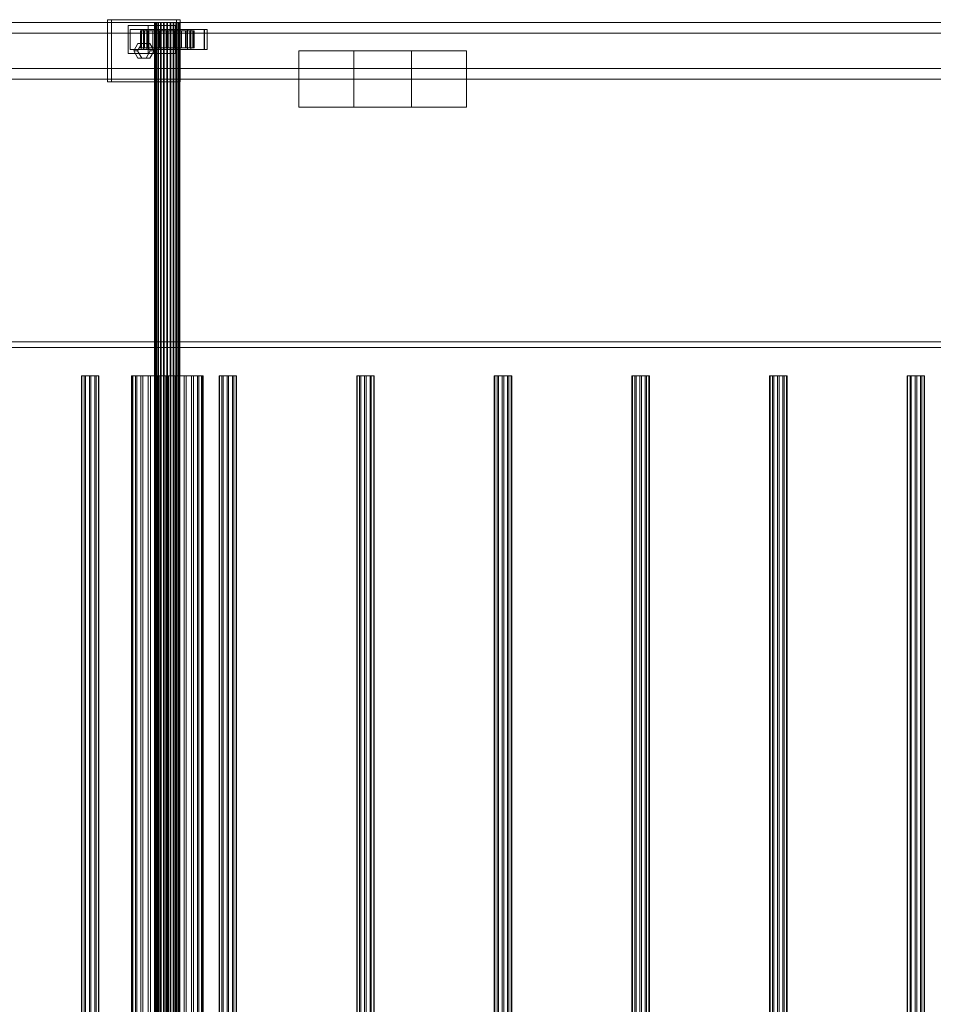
# Model space of a CAD drawing. Header units: millimetres. Extents: x -2233 to 61924, y -68080 to 6847.
# Tile 825 of 1022: x 29572 to 30219, y -17195 to -16498. Entities that reach past the tile are written whole.
import ezdxf

# ---------------------------------------------------------------- set-up
doc = ezdxf.new("R2010")
doc.units = ezdxf.units.MM
doc.layers.add('superior_C03', color=7, linetype='Continuous', lineweight=0)

msp = doc.modelspace()

# ---------------------------------------------------------------- linework, layer by layer
at = {"layer": 'superior_C03'}
for p, q in [((30235.263, -16500), (29065.916, -16500)), ((29074.899, -16500), (30244.247, -16500)), ((30311.069, -16500), (29120.611, -16500)), ((29128, -16500), (30318.458, -16500)), ((40313.243, -16500), (29204.438, -16500)), ((29205.337, -16500), (40314.141, -16500)), ((29683.036, -16498), (29634.313, -16498)), ((29634.313, -16498), (29634.313, -16542)), ((29637.008, -16498), (29634.313, -16498)), ((29637.008, -16542), (29637.008, -16498)), ((29637.008, -16498), (29685.731, -16498)), ((29668.419, -16502), (29648.93, -16502)), ((29648.93, -16502), (29648.93, -16522)), ((29662.943, -16502), (29648.93, -16502)), ((29662.943, -16522), (29662.943, -16502)), ((29662.943, -16502), (29682.432, -16502)), ((29667.9, -16500), (29667.511, -16500)), ((29667.511, -16500), (29667.736, -16500)), ((29667.511, -19500), (29667.511, -16500)), ((29667.736, -16500), (29668.558, -16500)), ((29667.736, -19500), (29667.736, -16500)), ((29668.875, -16500), (29667.9, -16500)), ((29667.9, -19500), (29667.9, -16500)), ((29668.419, -16522), (29668.419, -16502)), ((29668.419, -16502), (29682.432, -16502)), ((29668.558, -16500), (29669.921, -16500)), ((29668.558, -19500), (29668.558, -16500)), ((29670.37, -16500), (29668.875, -16500)), ((29668.875, -19500), (29668.875, -16500)), ((29669.921, -16500), (29671.733, -16500)), ((29669.921, -19500), (29669.921, -16500)), ((29672.283, -16500), (29670.37, -16500)), ((29670.37, -19500), (29670.37, -16500)), ((29671.733, -16500), (29673.871, -16500)), ((29671.733, -19500), (29671.733, -16500)), ((29674.484, -16500), (29672.283, -16500)), ((29672.283, -19500), (29672.283, -16500)), ((29673.871, -16500), (29676.188, -16500)), ((29673.871, -19500), (29673.871, -16500)), ((29676.823, -16500), (29674.484, -16500)), ((29674.484, -19500), (29674.484, -16500)), ((29676.188, -16500), (29678.527, -16500)), ((29676.188, -19500), (29676.188, -16500)), ((29679.14, -16500), (29676.823, -16500)), ((29676.823, -19500), (29676.823, -16500)), ((29678.527, -16500), (29680.728, -16500)), ((29678.527, -19500), (29678.527, -16500)), ((29681.278, -16500), (29679.14, -16500)), ((29679.14, -19500), (29679.14, -16500)), ((29680.728, -16500), (29682.641, -16500)), ((29680.728, -19500), (29680.728, -16500)), ((29683.09, -16500), (29681.278, -16500)), ((29681.278, -19500), (29681.278, -16500)), ((29682.432, -16502), (29682.432, -16522)), ((29682.641, -16500), (29684.136, -16500)), ((29682.641, -19500), (29682.641, -16500)), ((29683.036, -16542), (29683.036, -16498)), ((29683.036, -16498), (29685.731, -16498)), ((29684.454, -16500), (29683.09, -16500)), ((29683.09, -19500), (29683.09, -16500)), ((29684.136, -16500), (29685.111, -16500)), ((29684.136, -19500), (29684.136, -16500)), ((29685.276, -16500), (29684.454, -16500)), ((29684.454, -19500), (29684.454, -16500)), ((29685.111, -16500), (29685.5, -16500)), ((29685.111, -19500), (29685.111, -16500)), ((29685.5, -16500), (29685.276, -16500)), ((29685.276, -16500), (29685.276, -19500)), ((29685.5, -19500), (29685.5, -16500)), ((29685.731, -16498), (29685.731, -16542)), ((30233.585, -16507.5), (29118.136, -16507.5)), ((29130.475, -16507.5), (30245.925, -16507.5)), ((29662.045, -16505), (29650.352, -16505)), ((29650.352, -16505), (29650.352, -16519)), ((29659.784, -16505), (29650.352, -16505)), ((29658.338, -16506), (29657.517, -16506)), ((29657.517, -16506), (29667.511, -16506)), ((29657.517, -16518), (29657.517, -16506)), ((29657.517, -16506), (29657.991, -16506)), ((29657.991, -16506), (29667.736, -16506)), ((29657.991, -16518), (29657.991, -16506)), ((29657.991, -16506), (29659.726, -16506)), ((29702.961, -16505), (29658.136, -16505)), ((29658.136, -16505), (29658.136, -16519)), ((29659.932, -16505), (29658.136, -16505)), ((29660.397, -16506), (29658.338, -16506)), ((29658.338, -16506), (29667.9, -16506)), ((29658.338, -16518), (29658.338, -16506)), ((29659.726, -16506), (29668.558, -16506)), ((29659.726, -16518), (29659.726, -16506)), ((29659.726, -16506), (29662.605, -16506)), ((29659.784, -16519), (29659.784, -16505)), ((29659.784, -16505), (29671.477, -16505)), ((29659.932, -16519), (29659.932, -16505)), ((29659.932, -16505), (29704.757, -16505)), ((29663.553, -16506), (29660.397, -16506)), ((29660.397, -16506), (29668.875, -16506)), ((29660.397, -16518), (29660.397, -16506)), ((29662.045, -16519), (29662.045, -16505)), ((29662.045, -16505), (29671.477, -16505)), ((29662.605, -16506), (29669.921, -16506)), ((29662.605, -16518), (29662.605, -16506)), ((29662.605, -16506), (29666.431, -16506)), ((29667.592, -16506), (29663.553, -16506)), ((29663.553, -16506), (29670.37, -16506)), ((29663.553, -16518), (29663.553, -16506)), ((29666.431, -16506), (29671.733, -16506)), ((29666.431, -16518), (29666.431, -16506)), ((29666.431, -16506), (29670.944, -16506)), ((29667.511, -16506), (29667.9, -16506)), ((29667.511, -16506), (29667.511, -16518)), ((29667.736, -16506), (29667.511, -16506)), ((29672.239, -16506), (29667.592, -16506)), ((29667.592, -16506), (29672.283, -16506)), ((29667.592, -16518), (29667.592, -16506)), ((29667.736, -16506), (29667.736, -16518)), ((29668.558, -16506), (29667.736, -16506)), ((29667.9, -16506), (29668.875, -16506)), ((29667.9, -16506), (29667.9, -16518)), ((29668.558, -16506), (29668.558, -16518)), ((29669.921, -16506), (29668.558, -16506)), ((29668.875, -16506), (29670.37, -16506)), ((29668.875, -16506), (29668.875, -16518)), ((29669.921, -16506), (29669.921, -16518)), ((29671.733, -16506), (29669.921, -16506)), ((29670.37, -16506), (29672.283, -16506)), ((29670.37, -16506), (29670.37, -16518)), ((29670.944, -16506), (29673.871, -16506)), ((29670.944, -16518), (29670.944, -16506)), ((29670.944, -16506), (29675.835, -16506)), ((29671.477, -16505), (29671.477, -16519)), ((29671.733, -16506), (29671.733, -16518)), ((29673.871, -16506), (29671.733, -16506)), ((29677.176, -16506), (29672.239, -16506)), ((29672.239, -16506), (29674.484, -16506)), ((29672.239, -16518), (29672.239, -16506)), ((29672.283, -16506), (29674.484, -16506)), ((29672.283, -16506), (29672.283, -16518)), ((29673.871, -16506), (29673.871, -16518)), ((29676.188, -16506), (29673.871, -16506)), ((29674.484, -16506), (29676.823, -16506)), ((29674.484, -16506), (29674.484, -16518)), ((29675.835, -16506), (29676.188, -16506)), ((29675.835, -16518), (29675.835, -16506)), ((29675.835, -16506), (29680.773, -16506)), ((29676.188, -16506), (29676.188, -16518)), ((29678.527, -16506), (29676.188, -16506)), ((29677.176, -16506), (29676.823, -16506)), ((29676.823, -16506), (29679.14, -16506)), ((29676.823, -16506), (29676.823, -16518)), ((29682.068, -16506), (29677.176, -16506)), ((29677.176, -16518), (29677.176, -16506)), ((29680.773, -16506), (29678.527, -16506)), ((29678.527, -16506), (29678.527, -16518)), ((29680.728, -16506), (29678.527, -16506)), ((29682.068, -16506), (29679.14, -16506)), ((29679.14, -16506), (29681.278, -16506)), ((29679.14, -16506), (29679.14, -16518)), ((29685.419, -16506), (29680.728, -16506)), ((29680.728, -16506), (29680.728, -16518)), ((29682.641, -16506), (29680.728, -16506)), ((29680.773, -16518), (29680.773, -16506)), ((29680.773, -16506), (29685.419, -16506)), ((29686.58, -16506), (29681.278, -16506)), ((29681.278, -16506), (29683.09, -16506)), ((29681.278, -16506), (29681.278, -16518)), ((29693.228, -16505), (29681.534, -16505)), ((29681.534, -16505), (29681.534, -16519)), ((29690.966, -16505), (29681.534, -16505)), ((29686.58, -16506), (29682.068, -16506)), ((29682.068, -16518), (29682.068, -16506)), ((29689.458, -16506), (29682.641, -16506)), ((29682.641, -16506), (29682.641, -16518)), ((29684.136, -16506), (29682.641, -16506)), ((29690.406, -16506), (29683.09, -16506)), ((29683.09, -16506), (29684.454, -16506)), ((29683.09, -16506), (29683.09, -16518)), ((29692.615, -16506), (29684.136, -16506)), ((29684.136, -16506), (29684.136, -16518)), ((29685.111, -16506), (29684.136, -16506)), ((29693.285, -16506), (29684.454, -16506)), ((29684.454, -16506), (29685.276, -16506)), ((29684.454, -16506), (29684.454, -16518)), ((29694.673, -16506), (29685.111, -16506)), ((29685.111, -16506), (29685.111, -16518)), ((29685.5, -16506), (29685.111, -16506)), ((29685.276, -16506), (29695.02, -16506)), ((29685.276, -16518), (29685.276, -16506)), ((29685.276, -16506), (29685.5, -16506)), ((29685.419, -16518), (29685.419, -16506)), ((29685.419, -16506), (29689.458, -16506)), ((29695.494, -16506), (29685.5, -16506)), ((29685.5, -16506), (29685.5, -16518)), ((29690.406, -16506), (29686.58, -16506)), ((29686.58, -16518), (29686.58, -16506)), ((29689.458, -16518), (29689.458, -16506)), ((29689.458, -16506), (29692.615, -16506)), ((29693.285, -16506), (29690.406, -16506)), ((29690.406, -16518), (29690.406, -16506)), ((29690.966, -16519), (29690.966, -16505)), ((29690.966, -16505), (29702.66, -16505)), ((29692.615, -16518), (29692.615, -16506)), ((29692.615, -16506), (29694.673, -16506)), ((29693.228, -16519), (29693.228, -16505)), ((29693.228, -16505), (29702.66, -16505)), ((29695.02, -16506), (29693.285, -16506)), ((29693.285, -16518), (29693.285, -16506)), ((29694.673, -16518), (29694.673, -16506)), ((29694.673, -16506), (29695.494, -16506)), ((29695.02, -16506), (29695.02, -16518)), ((29695.494, -16506), (29695.02, -16506)), ((29695.494, -16518), (29695.494, -16506)), ((29702.66, -16505), (29702.66, -16519)), ((29702.961, -16519), (29702.961, -16505)), ((29702.961, -16505), (29704.757, -16505)), ((29704.757, -16505), (29704.757, -16519)), ((29652.828, -16520), (29655.751, -16514.804)), ((29658.446, -16514.804), (29655.522, -16520)), ((29655.751, -16514.804), (29661.598, -16514.804)), ((29658.446, -16514.804), (29655.751, -16514.804)), ((29667.511, -16518), (29657.517, -16518)), ((29657.517, -16518), (29658.338, -16518)), ((29657.991, -16518), (29657.517, -16518)), ((29667.736, -16518), (29657.991, -16518)), ((29659.726, -16518), (29657.991, -16518)), ((29667.9, -16518), (29658.338, -16518)), ((29658.338, -16518), (29660.397, -16518)), ((29664.293, -16514.804), (29658.446, -16514.804)), ((29668.558, -16518), (29659.726, -16518)), ((29662.605, -16518), (29659.726, -16518)), ((29668.875, -16518), (29660.397, -16518)), ((29660.397, -16518), (29663.553, -16518)), ((29661.598, -16514.804), (29664.521, -16520)), ((29664.293, -16514.804), (29661.598, -16514.804)), ((29669.921, -16518), (29662.605, -16518)), ((29666.431, -16518), (29662.605, -16518)), ((29670.37, -16518), (29663.553, -16518)), ((29663.553, -16518), (29667.592, -16518)), ((29667.216, -16520), (29664.293, -16514.804)), ((29671.733, -16518), (29666.431, -16518)), ((29670.944, -16518), (29666.431, -16518)), ((29667.9, -16518), (29667.511, -16518)), ((29667.511, -16518), (29667.736, -16518)), ((29672.283, -16518), (29667.592, -16518)), ((29667.592, -16518), (29672.239, -16518)), ((29667.736, -16518), (29668.558, -16518)), ((29668.875, -16518), (29667.9, -16518)), ((29668.558, -16518), (29669.921, -16518)), ((29670.37, -16518), (29668.875, -16518)), ((29669.921, -16518), (29671.733, -16518)), ((29672.283, -16518), (29670.37, -16518)), ((29673.871, -16518), (29670.944, -16518)), ((29675.835, -16518), (29670.944, -16518)), ((29671.733, -16518), (29673.871, -16518)), ((29674.484, -16518), (29672.239, -16518)), ((29672.239, -16518), (29677.176, -16518)), ((29674.484, -16518), (29672.283, -16518)), ((29673.871, -16518), (29676.188, -16518)), ((29676.823, -16518), (29674.484, -16518)), ((29676.188, -16518), (29675.835, -16518)), ((29680.773, -16518), (29675.835, -16518)), ((29676.188, -16518), (29678.527, -16518)), ((29679.14, -16518), (29676.823, -16518)), ((29676.823, -16518), (29677.176, -16518)), ((29677.176, -16518), (29682.068, -16518)), ((29678.527, -16518), (29680.773, -16518)), ((29678.527, -16518), (29680.728, -16518)), ((29681.278, -16518), (29679.14, -16518)), ((29679.14, -16518), (29682.068, -16518)), ((29680.728, -16518), (29685.419, -16518)), ((29680.728, -16518), (29682.641, -16518)), ((29685.419, -16518), (29680.773, -16518)), ((29683.09, -16518), (29681.278, -16518)), ((29681.278, -16518), (29686.58, -16518)), ((29682.068, -16518), (29686.58, -16518)), ((29682.641, -16518), (29689.458, -16518)), ((29682.641, -16518), (29684.136, -16518)), ((29684.454, -16518), (29683.09, -16518)), ((29683.09, -16518), (29690.406, -16518)), ((29684.136, -16518), (29692.615, -16518)), ((29684.136, -16518), (29685.111, -16518)), ((29685.276, -16518), (29684.454, -16518)), ((29684.454, -16518), (29693.285, -16518)), ((29685.111, -16518), (29694.673, -16518)), ((29685.111, -16518), (29685.5, -16518)), ((29695.02, -16518), (29685.276, -16518)), ((29685.5, -16518), (29685.276, -16518)), ((29689.458, -16518), (29685.419, -16518)), ((29685.5, -16518), (29695.494, -16518)), ((29686.58, -16518), (29690.406, -16518)), ((29692.615, -16518), (29689.458, -16518)), ((29690.406, -16518), (29693.285, -16518)), ((29694.673, -16518), (29692.615, -16518)), ((29693.285, -16518), (29695.02, -16518)), ((29695.494, -16518), (29694.673, -16518)), ((29695.02, -16518), (29695.494, -16518)), ((29648.93, -16522), (29668.419, -16522)), ((29648.93, -16522), (29662.943, -16522)), ((29650.352, -16519), (29662.045, -16519)), ((29650.352, -16519), (29659.784, -16519)), ((29655.751, -16525.196), (29652.828, -16520)), ((29652.828, -16520), (29655.522, -16520)), ((29655.522, -16520), (29658.446, -16525.196)), ((29661.598, -16525.196), (29655.751, -16525.196)), ((29658.446, -16525.196), (29655.751, -16525.196)), ((29658.136, -16519), (29702.961, -16519)), ((29658.136, -16519), (29659.932, -16519)), ((29658.446, -16525.196), (29664.293, -16525.196)), ((29671.477, -16519), (29659.784, -16519)), ((29704.757, -16519), (29659.932, -16519)), ((29664.521, -16520), (29661.598, -16525.196)), ((29664.293, -16525.196), (29661.598, -16525.196)), ((29671.477, -16519), (29662.045, -16519)), ((29682.432, -16522), (29662.943, -16522)), ((29664.293, -16525.196), (29667.216, -16520)), ((29667.216, -16520), (29664.521, -16520)), ((29682.432, -16522), (29668.419, -16522)), ((29681.534, -16519), (29693.228, -16519)), ((29681.534, -16519), (29690.966, -16519)), ((29702.66, -16519), (29690.966, -16519)), ((29702.66, -16519), (29693.228, -16519)), ((29704.757, -16519), (29702.961, -16519)), ((29808.601, -16520), (29769.623, -16520)), ((29769.623, -16520), (29769.623, -16560)), ((29849.572, -16520), (29769.623, -16520)), ((29808.601, -16560), (29808.601, -16520)), ((29808.601, -16520), (29888.551, -16520)), ((29849.572, -16560), (29849.572, -16520)), ((29849.572, -16520), (29888.551, -16520)), ((29888.551, -16520), (29888.551, -16560)), ((29118.136, -16532.5), (30233.585, -16532.5)), ((29130.475, -16532.5), (30245.925, -16532.5)), ((29065.916, -16540), (30235.263, -16540)), ((29074.899, -16540), (30244.247, -16540)), ((29120.611, -16540), (30311.069, -16540)), ((29128, -16540), (30318.458, -16540)), ((29634.313, -16542), (29683.036, -16542)), ((29634.313, -16542), (29637.008, -16542)), ((29685.731, -16542), (29637.008, -16542)), ((29685.731, -16542), (29683.036, -16542)), ((29769.623, -16560), (29808.601, -16560)), ((29769.623, -16560), (29849.572, -16560)), ((29888.551, -16560), (29808.601, -16560)), ((29888.551, -16560), (29849.572, -16560)), ((29204.438, -16726), (40313.243, -16726)), ((40342.437, -16726), (29233.633, -16726)), ((40313.243, -16730), (29204.438, -16730)), ((40314.141, -16730), (29205.337, -16730)), ((29233.633, -16730), (40342.437, -16730)), ((29617.822, -16750), (29615.802, -16750)), ((29615.802, -16750), (29616.146, -16750)), ((29615.802, -16750), (29615.802, -19250)), ((29616.146, -16750), (29618.721, -16750)), ((29616.146, -16750), (29616.146, -19250)), ((29621.434, -16750), (29617.822, -16750)), ((29617.822, -16750), (29617.822, -19250)), ((29618.721, -16750), (29622.546, -16750)), ((29618.721, -16750), (29618.721, -19250)), ((29625.258, -16750), (29621.434, -16750)), ((29621.434, -16750), (29621.434, -19250)), ((29622.546, -16750), (29626.158, -16750)), ((29622.546, -16750), (29622.546, -19250)), ((29627.834, -16750), (29625.258, -16750)), ((29625.258, -16750), (29625.258, -19250)), ((29626.158, -16750), (29628.178, -16750)), ((29626.158, -16750), (29626.158, -19250)), ((29628.178, -16750), (29627.834, -16750)), ((29627.834, -16750), (29627.834, -19250)), ((29628.178, -19250), (29628.178, -16750)), ((29652.218, -16750), (29651.121, -16750)), ((29651.121, -16750), (29651.754, -16750)), ((29651.121, -19250), (29651.121, -16750)), ((29651.754, -16750), (29654.074, -16750)), ((29651.754, -19250), (29651.754, -16750)), ((29654.97, -16750), (29652.218, -16750)), ((29652.218, -19250), (29652.218, -16750)), ((29654.074, -16750), (29657.923, -16750)), ((29654.074, -19250), (29654.074, -16750)), ((29659.19, -16750), (29654.97, -16750)), ((29654.97, -19250), (29654.97, -16750)), ((29657.923, -16750), (29663.037, -16750)), ((29657.923, -19250), (29657.923, -16750)), ((29664.59, -16750), (29659.19, -16750)), ((29659.19, -19250), (29659.19, -16750)), ((29663.037, -16750), (29669.07, -16750)), ((29663.037, -19250), (29663.037, -16750)), ((29670.801, -16750), (29664.59, -16750)), ((29664.59, -19250), (29664.59, -16750)), ((29669.07, -16750), (29675.609, -16750)), ((29669.07, -19250), (29669.07, -16750)), ((29677.402, -16750), (29670.801, -16750)), ((29670.801, -19250), (29670.801, -16750)), ((29675.609, -16750), (29682.21, -16750)), ((29675.609, -19250), (29675.609, -16750)), ((29683.941, -16750), (29677.402, -16750)), ((29677.402, -19250), (29677.402, -16750)), ((29682.21, -16750), (29688.422, -16750)), ((29682.21, -19250), (29682.21, -16750)), ((29689.974, -16750), (29683.941, -16750)), ((29683.941, -19250), (29683.941, -16750)), ((29688.422, -16750), (29693.821, -16750)), ((29688.422, -19250), (29688.422, -16750)), ((29695.089, -16750), (29689.974, -16750)), ((29689.974, -19250), (29689.974, -16750)), ((29693.821, -16750), (29698.041, -16750)), ((29693.821, -19250), (29693.821, -16750)), ((29698.937, -16750), (29695.089, -16750)), ((29695.089, -19250), (29695.089, -16750)), ((29698.041, -16750), (29700.793, -16750)), ((29698.041, -19250), (29698.041, -16750)), ((29701.257, -16750), (29698.937, -16750)), ((29698.937, -19250), (29698.937, -16750)), ((29700.793, -16750), (29701.89, -16750)), ((29700.793, -19250), (29700.793, -16750)), ((29701.89, -16750), (29701.257, -16750)), ((29701.257, -16750), (29701.257, -19250)), ((29701.89, -19250), (29701.89, -16750)), ((29715.268, -16750), (29713.248, -16750)), ((29713.248, -16750), (29713.591, -16750)), ((29713.248, -16750), (29713.248, -19250)), ((29713.591, -16750), (29716.167, -16750)), ((29713.591, -16750), (29713.591, -19250)), ((29718.88, -16750), (29715.268, -16750)), ((29715.268, -16750), (29715.268, -19250)), ((29716.167, -16750), (29719.991, -16750)), ((29716.167, -16750), (29716.167, -19250)), ((29722.704, -16750), (29718.88, -16750)), ((29718.88, -16750), (29718.88, -19250)), ((29719.991, -16750), (29723.603, -16750)), ((29719.991, -16750), (29719.991, -19250)), ((29725.28, -16750), (29722.704, -16750)), ((29722.704, -16750), (29722.704, -19250)), ((29723.603, -16750), (29725.623, -16750)), ((29723.603, -16750), (29723.603, -19250)), ((29725.623, -16750), (29725.28, -16750)), ((29725.28, -16750), (29725.28, -19250)), ((29725.623, -19250), (29725.623, -16750)), ((29812.713, -16750), (29810.693, -16750)), ((29810.693, -16750), (29811.037, -16750)), ((29810.693, -16750), (29810.693, -19250)), ((29811.037, -16750), (29813.613, -16750)), ((29811.037, -16750), (29811.037, -19250)), ((29816.325, -16750), (29812.713, -16750)), ((29812.713, -16750), (29812.713, -19250)), ((29813.613, -16750), (29817.437, -16750)), ((29813.613, -16750), (29813.613, -19250)), ((29820.149, -16750), (29816.325, -16750)), ((29816.325, -16750), (29816.325, -19250)), ((29817.437, -16750), (29821.049, -16750)), ((29817.437, -16750), (29817.437, -19250)), ((29822.725, -16750), (29820.149, -16750)), ((29820.149, -16750), (29820.149, -19250)), ((29821.049, -16750), (29823.069, -16750)), ((29821.049, -16750), (29821.049, -19250)), ((29823.069, -16750), (29822.725, -16750)), ((29822.725, -16750), (29822.725, -19250)), ((29823.069, -19250), (29823.069, -16750)), ((29910.159, -16750), (29908.139, -16750)), ((29908.139, -16750), (29908.482, -16750)), ((29908.139, -16750), (29908.139, -19250)), ((29908.482, -16750), (29911.058, -16750)), ((29908.482, -16750), (29908.482, -19250)), ((29913.771, -16750), (29910.159, -16750)), ((29910.159, -16750), (29910.159, -19250)), ((29911.058, -16750), (29914.883, -16750)), ((29911.058, -16750), (29911.058, -19250)), ((29917.595, -16750), (29913.771, -16750)), ((29913.771, -16750), (29913.771, -19250)), ((29914.883, -16750), (29918.495, -16750)), ((29914.883, -16750), (29914.883, -19250)), ((29920.171, -16750), (29917.595, -16750)), ((29917.595, -16750), (29917.595, -19250)), ((29918.495, -16750), (29920.515, -16750)), ((29918.495, -16750), (29918.495, -19250)), ((29920.515, -16750), (29920.171, -16750)), ((29920.171, -16750), (29920.171, -19250)), ((29920.515, -19250), (29920.515, -16750)), ((30007.605, -16750), (30005.585, -16750)), ((30005.585, -16750), (30005.928, -16750)), ((30005.585, -16750), (30005.585, -19250)), ((30005.928, -16750), (30008.504, -16750)), ((30005.928, -16750), (30005.928, -19250)), ((30011.217, -16750), (30007.605, -16750)), ((30007.605, -16750), (30007.605, -19250)), ((30008.504, -16750), (30012.328, -16750)), ((30008.504, -16750), (30008.504, -19250)), ((30015.041, -16750), (30011.217, -16750)), ((30011.217, -16750), (30011.217, -19250)), ((30012.328, -16750), (30015.94, -16750)), ((30012.328, -16750), (30012.328, -19250)), ((30017.617, -16750), (30015.041, -16750)), ((30015.041, -16750), (30015.041, -19250)), ((30015.94, -16750), (30017.96, -16750)), ((30015.94, -16750), (30015.94, -19250)), ((30017.96, -16750), (30017.617, -16750)), ((30017.617, -16750), (30017.617, -19250)), ((30017.96, -19250), (30017.96, -16750)), ((30105.05, -16750), (30103.03, -16750)), ((30103.03, -16750), (30103.374, -16750)), ((30103.03, -16750), (30103.03, -19250)), ((30103.374, -16750), (30105.95, -16750)), ((30103.374, -16750), (30103.374, -19250)), ((30108.662, -16750), (30105.05, -16750)), ((30105.05, -16750), (30105.05, -19250)), ((30105.95, -16750), (30109.774, -16750)), ((30105.95, -16750), (30105.95, -19250)), ((30112.486, -16750), (30108.662, -16750)), ((30108.662, -16750), (30108.662, -19250)), ((30109.774, -16750), (30113.386, -16750)), ((30109.774, -16750), (30109.774, -19250)), ((30115.062, -16750), (30112.486, -16750)), ((30112.486, -16750), (30112.486, -19250)), ((30113.386, -16750), (30115.406, -16750)), ((30113.386, -16750), (30113.386, -19250)), ((30115.406, -16750), (30115.062, -16750)), ((30115.062, -16750), (30115.062, -19250)), ((30115.406, -19250), (30115.406, -16750)), ((30202.496, -16750), (30200.476, -16750)), ((30200.476, -16750), (30200.819, -16750)), ((30200.476, -16750), (30200.476, -19250)), ((30200.819, -16750), (30203.395, -16750)), ((30200.819, -16750), (30200.819, -19250)), ((30206.108, -16750), (30202.496, -16750)), ((30202.496, -16750), (30202.496, -19250)), ((30203.395, -16750), (30207.22, -16750)), ((30203.395, -16750), (30203.395, -19250)), ((30209.932, -16750), (30206.108, -16750)), ((30206.108, -16750), (30206.108, -19250)), ((30207.22, -16750), (30210.831, -16750)), ((30207.22, -16750), (30207.22, -19250)), ((30212.508, -16750), (30209.932, -16750)), ((30209.932, -16750), (30209.932, -19250)), ((30210.831, -16750), (30212.851, -16750)), ((30210.831, -16750), (30210.831, -19250)), ((30212.851, -16750), (30212.508, -16750)), ((30212.508, -16750), (30212.508, -19250)), ((30212.851, -19250), (30212.851, -16750))]:
    msp.add_line(p, q, dxfattribs=at)

doc.saveas('drawing.dxf')
